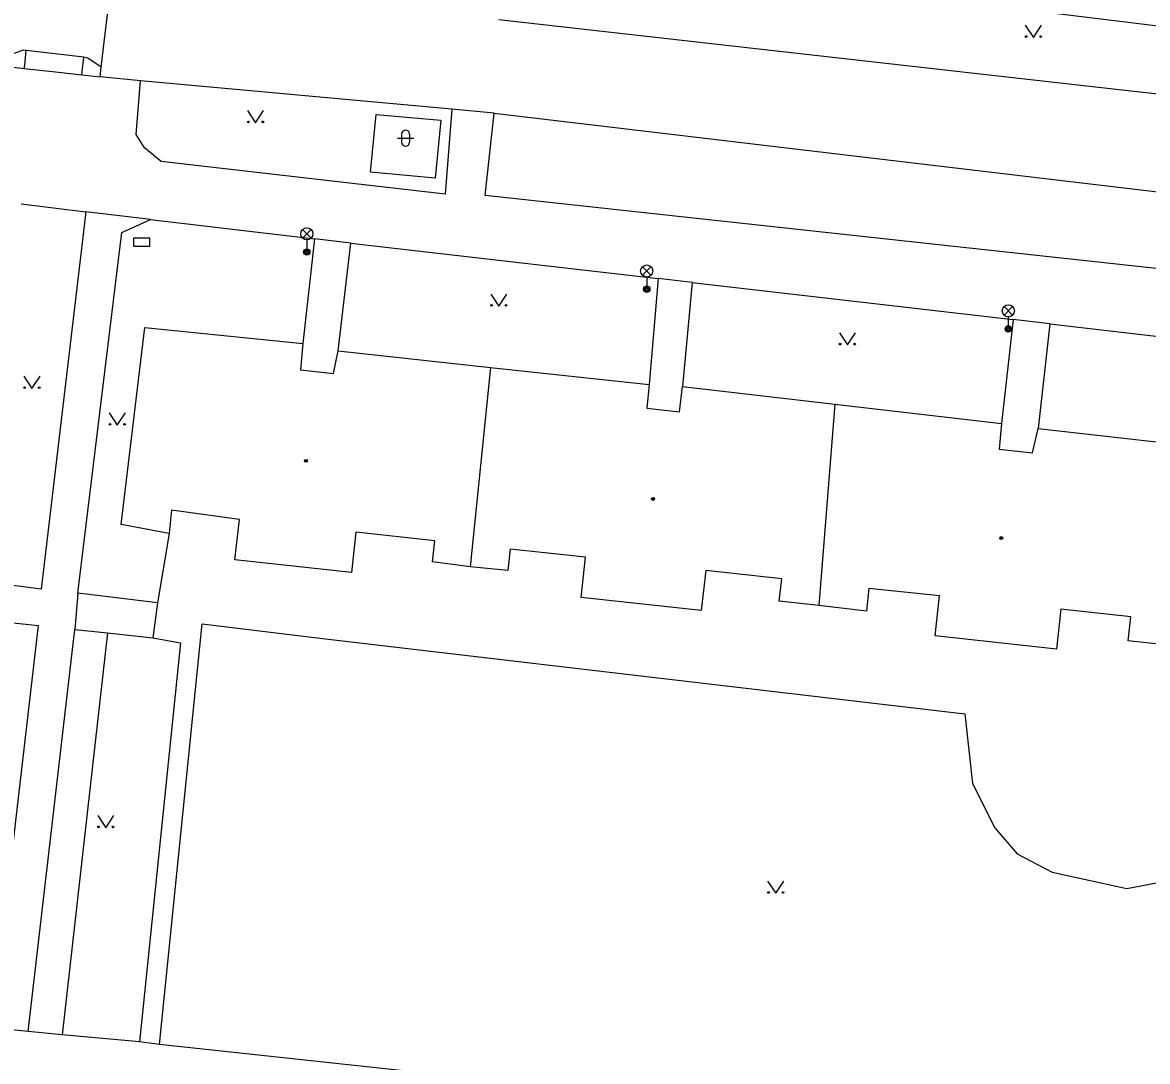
# Model space of a CAD drawing. Extents: x -595546 to -593986, y -1160845 to -1159202.
# Drawn here: x -594341.4 to -594271.8, y -1159788.5 to -1159724.2 of the extents above; entities that cross this region are included whole.
import ezdxf

# ---------------------------------------------------------------- set-up
doc = ezdxf.new("R2010")
doc.units = 0
for name, color, linetype in [('Level 24', 7, 'Continuous'), ('Level 33', 7, 'Continuous'), ('Level 36', 7, 'Continuous'), ('Level 39', 7, 'Continuous'), ('Specificka linie pasportu komunikaci', 7, 'Continuous'), ('TM - budovy zdene_ betonove - VP', 7, 'Continuous'), ('TM - chodniky - VP', 7, 'Continuous'), ('TM - komunikace - VP', 7, 'Continuous'), ('TM - rozhrani ploch obecne - VP', 7, 'Continuous')]:
    doc.layers.add(name, color=color, linetype=linetype)

msp = doc.modelspace()

# ---------------------------------------------------------------- linework, layer by layer
at = {"layer": 'Level 24'}
msp.add_lwpolyline([(-594334.557, -1159738.038), (-594333.557, -1159738.038), (-594333.557, -1159737.538), (-594334.557, -1159737.538)], close=True, dxfattribs=at)
at = {"layer": 'Level 33'}
for p, q in [((-594324.105, -1159737.53), (-594323.575, -1159737)), ((-594324.105, -1159737), (-594323.575, -1159737.53)), ((-594323.84, -1159737.64), (-594323.84, -1159738.39)), ((-594303.075, -1159739.83), (-594302.545, -1159739.3)), ((-594303.075, -1159739.3), (-594302.545, -1159739.83)), ((-594302.81, -1159739.94), (-594302.81, -1159740.69)), ((-594280.705, -1159742.29), (-594280.175, -1159741.76)), ((-594280.705, -1159741.76), (-594280.175, -1159742.29)), ((-594280.44, -1159742.4), (-594280.44, -1159743.15))]:
    msp.add_line(p, q, dxfattribs=at)
for centre, radius in [((-594323.84, -1159737.265), 0.375), ((-594323.84, -1159738.39), 0.2), ((-594323.84, -1159738.39), 0.145), ((-594323.84, -1159738.39), 0.0876), ((-594302.81, -1159739.565), 0.375), ((-594302.81, -1159740.69), 0.2), ((-594302.81, -1159740.69), 0.145), ((-594302.81, -1159740.69), 0.0876), ((-594280.44, -1159742.025), 0.375), ((-594280.44, -1159743.15), 0.2), ((-594280.44, -1159743.15), 0.145), ((-594280.44, -1159743.15), 0.0876)]:
    msp.add_circle(centre, radius, dxfattribs=at)
at = {"layer": 'Level 36'}
for p, q in [((-594318.226, -1159731.346), (-594317.226, -1159731.346)), ((-594317.976, -1159731.096), (-594317.976, -1159731.596)), ((-594317.476, -1159731.096), (-594317.476, -1159731.596))]:
    msp.add_line(p, q, dxfattribs=at)
for points in [[(-594279.39, -1159724.36), (-594278.89, -1159725.11), (-594278.39, -1159724.36)], [(-594327.51, -1159729.64), (-594327.01, -1159730.39), (-594326.51, -1159729.64)], [(-594312.46, -1159740.99), (-594311.96, -1159741.74), (-594311.46, -1159740.99)], [(-594290.89, -1159743.39), (-594290.39, -1159744.14), (-594289.89, -1159743.39)], [(-594341.34, -1159746.08), (-594340.84, -1159746.83), (-594340.34, -1159746.08)], [(-594336.06, -1159748.35), (-594335.56, -1159749.1), (-594335.06, -1159748.35)], [(-594336.77, -1159773.26), (-594336.27, -1159774.01), (-594335.77, -1159773.26)], [(-594295.33, -1159777.32), (-594294.83, -1159778.07), (-594294.33, -1159777.32)]]:
    msp.add_lwpolyline(points, dxfattribs=at)
for centre in [(-594279.34, -1159725.06), (-594278.441, -1159725.06), (-594327.46, -1159730.34), (-594326.561, -1159730.34), (-594312.41, -1159741.69), (-594311.511, -1159741.69), (-594290.84, -1159744.09), (-594289.941, -1159744.09), (-594341.29, -1159746.78), (-594340.391, -1159746.78), (-594336.01, -1159749.05), (-594335.111, -1159749.05), (-594336.72, -1159773.96), (-594335.821, -1159773.96), (-594295.28, -1159778.02), (-594294.381, -1159778.02)]:
    msp.add_circle(centre, 0.05, dxfattribs=at)
for centre, start, end in [((-594317.726, -1159731.096), 0, 180), ((-594317.726, -1159731.596), 180, 0)]:
    msp.add_arc(centre, 0.25, start, end, dxfattribs=at)
at = {"layer": 'Level 39'}
for centre, radius in [((-594323.89, -1159751.31), 0.09), ((-594323.89, -1159751.31), 0.0398), ((-594302.42, -1159753.67), 0.09), ((-594302.42, -1159753.67), 0.0398), ((-594280.88, -1159756.09), 0.09), ((-594280.88, -1159756.09), 0.0398)]:
    msp.add_circle(centre, radius, dxfattribs=at)
at = {"layer": 'Specificka linie pasportu komunikaci'}
for points in [[(-594336.55, -1159726.96), (-594336.19, -1159723.87), (-594336.01, -1159722.28)], [(-594341.19, -1159725.93), (-594341.39, -1159725.91), (-594341.55, -1159725.97), (-594342.46, -1159726.3)], [(-594341.29, -1159726.83), (-594341.19, -1159725.93)], [(-594337.63, -1159726.34), (-594341.19, -1159725.93)], [(-594337.73, -1159727.22), (-594337.63, -1159726.34)], [(-594336.55, -1159726.96), (-594337.38, -1159726.4), (-594337.63, -1159726.34)], [(-594342.52, -1159726.9), (-594341.32, -1159727.03)], [(-594341.32, -1159727.03), (-594341.29, -1159726.83)], [(-594341.32, -1159727.03), (-594339.39, -1159727.25), (-594337.75, -1159727.43)], [(-594337.75, -1159727.43), (-594337.73, -1159727.22)], [(-594337.75, -1159727.43), (-594336.62, -1159727.56)], [(-594336.62, -1159727.56), (-594336.59, -1159727.34)], [(-594336.59, -1159727.34), (-594336.55, -1159726.96)], [(-594334.13, -1159727.79), (-594336.62, -1159727.56)], [(-594314.86, -1159729.55), (-594334.13, -1159727.79)], [(-594312.24, -1159729.8), (-594265.1, -1159735.38)], [(-594333.51, -1159736.38), (-594337.5, -1159735.9)], [(-594321.11, -1159737.84), (-594323.37, -1159737.58)], [(-594299.99, -1159740.28), (-594302.1, -1159740.03)], [(-594277.88, -1159742.83), (-594280.15, -1159742.57)], [(-594341.07, -1159786.62), (-594343.36, -1159786.4)], [(-594332.96, -1159787.42), (-594334.18, -1159787.26)]]:
    msp.add_lwpolyline(points, dxfattribs=at)
at = {"layer": 'TM - budovy zdene_ betonove - VP'}
for points in [[(-594335.33, -1159755.25), (-594333.86, -1159743.07)], [(-594333.86, -1159743.07), (-594324.09, -1159744.05)], [(-594324.09, -1159744.05), (-594324.23, -1159745.67)], [(-594322.18, -1159745.9), (-594321.9, -1159744.51)], [(-594321.9, -1159744.51), (-594312.48, -1159745.53)], [(-594312.48, -1159745.53), (-594313.74, -1159757.87)], [(-594312.48, -1159745.53), (-594302.66, -1159746.59)], [(-594324.23, -1159745.67), (-594322.18, -1159745.9)], [(-594302.66, -1159746.59), (-594302.8, -1159748.05)], [(-594300.79, -1159748.28), (-594300.6, -1159746.71)], [(-594300.6, -1159746.71), (-594291.17, -1159747.81)], [(-594302.8, -1159748.05), (-594300.79, -1159748.28)], [(-594291.17, -1159747.81), (-594292.16, -1159760.27)], [(-594291.17, -1159747.81), (-594280.87, -1159749.01)], [(-594280.87, -1159749.01), (-594281.01, -1159750.58)], [(-594278.95, -1159750.81), (-594278.6, -1159749.32)], [(-594278.6, -1159749.32), (-594269.45, -1159750.34)], [(-594281.01, -1159750.58), (-594278.95, -1159750.81)], [(-594332.2, -1159754.36), (-594332.36, -1159755.8)], [(-594328.01, -1159754.94), (-594332.2, -1159754.36)], [(-594332.36, -1159755.8), (-594335.33, -1159755.25)], [(-594328.28, -1159757.43), (-594328.01, -1159754.94)], [(-594320.8, -1159755.73), (-594321.07, -1159758.22)], [(-594315.92, -1159756.26), (-594320.8, -1159755.73)], [(-594316.06, -1159757.56), (-594315.92, -1159756.26)], [(-594311.26, -1159756.77), (-594311.4, -1159758.09)], [(-594306.59, -1159757.28), (-594311.26, -1159756.77)], [(-594306.86, -1159759.76), (-594306.59, -1159757.28)], [(-594321.07, -1159758.22), (-594328.28, -1159757.43)], [(-594313.74, -1159757.87), (-594316.06, -1159757.56)], [(-594311.4, -1159758.09), (-594313.74, -1159757.87)], [(-594299.16, -1159758.09), (-594299.44, -1159760.57)], [(-594294.46, -1159758.61), (-594299.16, -1159758.09)], [(-594294.61, -1159759.99), (-594294.46, -1159758.61)], [(-594289.06, -1159759.2), (-594289.22, -1159760.61)], [(-594284.7, -1159759.67), (-594289.06, -1159759.2)], [(-594299.44, -1159760.57), (-594306.86, -1159759.76)], [(-594292.16, -1159760.27), (-594294.61, -1159759.99)], [(-594284.97, -1159762.14), (-594284.7, -1159759.67)], [(-594289.22, -1159760.61), (-594292.16, -1159760.27)], [(-594277.2, -1159760.49), (-594277.47, -1159762.96)], [(-594272.87, -1159760.96), (-594277.2, -1159760.49)], [(-594273.03, -1159762.44), (-594272.87, -1159760.96)], [(-594277.47, -1159762.96), (-594284.97, -1159762.14)], [(-594270.76, -1159762.7), (-594273.03, -1159762.44)]]:
    msp.add_lwpolyline(points, dxfattribs=at)
at = {"layer": 'TM - chodniky - VP'}
for points in [[(-594242.19, -1159727.96), (-594310.78, -1159719.54)], [(-594334.4, -1159731.11), (-594334.13, -1159727.79)], [(-594314.86, -1159729.55), (-594315.27, -1159734.81)], [(-594333.87, -1159731.95), (-594334.4, -1159731.11)], [(-594332.84, -1159732.79), (-594333.87, -1159731.95)], [(-594315.27, -1159734.81), (-594332.84, -1159732.79)], [(-594341.51, -1159735.4), (-594337.5, -1159735.9)], [(-594337.5, -1159735.9), (-594340.27, -1159759.25)], [(-594335.29, -1159737.19), (-594333.51, -1159736.38)], [(-594333.51, -1159736.38), (-594323.37, -1159737.58)], [(-594338, -1159759.5), (-594335.29, -1159737.19)], [(-594323.37, -1159737.58), (-594324.09, -1159744.05)], [(-594321.9, -1159744.51), (-594321.11, -1159737.84)], [(-594321.11, -1159737.84), (-594302.1, -1159740.03)], [(-594302.1, -1159740.03), (-594302.66, -1159746.59)], [(-594299.99, -1159740.28), (-594300.6, -1159746.71)], [(-594299.99, -1159740.28), (-594280.15, -1159742.57)], [(-594280.15, -1159742.57), (-594280.87, -1159749.01)], [(-594277.88, -1159742.83), (-594278.6, -1159749.32)], [(-594277.88, -1159742.83), (-594258.71, -1159745.06)], [(-594332.36, -1159755.8), (-594333.07, -1159760.1)], [(-594340.27, -1159759.25), (-594344.09, -1159758.76)], [(-594333.07, -1159760.1), (-594338, -1159759.5)], [(-594344.34, -1159761.08), (-594340.46, -1159761.49)], [(-594340.46, -1159761.49), (-594343.36, -1159786.4)], [(-594332.96, -1159787.42), (-594330.31, -1159761.4)], [(-594330.31, -1159761.4), (-594323.03, -1159762.29)], [(-594341.07, -1159786.62), (-594338.18, -1159761.74)], [(-594338.18, -1159761.74), (-594336.17, -1159761.96)], [(-594336.17, -1159761.96), (-594333.36, -1159762.26)], [(-594333.36, -1159762.26), (-594331.66, -1159762.57)], [(-594331.66, -1159762.57), (-594334.18, -1159787.26)], [(-594323.03, -1159762.29), (-594283.14, -1159766.97)], [(-594283.14, -1159766.97), (-594282.66, -1159771.27)], [(-594282.66, -1159771.27), (-594281.28, -1159774.01)], [(-594281.28, -1159774.01), (-594279.89, -1159775.62)], [(-594279.89, -1159775.62), (-594277.72, -1159776.76)], [(-594277.72, -1159776.76), (-594273.11, -1159777.77)], [(-594273.11, -1159777.77), (-594270.31, -1159777.24)], [(-594338.98, -1159786.82), (-594341.07, -1159786.62)], [(-594334.18, -1159787.26), (-594338.98, -1159786.82)], [(-594259.7, -1159795.33), (-594332.96, -1159787.42)]]:
    msp.add_lwpolyline(points, dxfattribs=at)
at = {"layer": 'TM - komunikace - VP'}
for points in [[(-594242.69, -1159731.85), (-594311.95, -1159724.02)], [(-594312.24, -1159729.8), (-594314.86, -1159729.55)], [(-594312.8, -1159734.9), (-594312.24, -1159729.8)], [(-594265.61, -1159740.03), (-594312.8, -1159734.9)]]:
    msp.add_lwpolyline(points, dxfattribs=at)
at = {"layer": 'TM - rozhrani ploch obecne - VP'}
for points in [[(-594319.89, -1159733.45), (-594319.55, -1159729.89)], [(-594319.55, -1159729.89), (-594315.55, -1159730.23)], [(-594315.55, -1159730.23), (-594315.9, -1159733.83)], [(-594315.9, -1159733.83), (-594319.89, -1159733.45)], [(-594338, -1159759.5), (-594338.18, -1159761.74)], [(-594333.07, -1159760.1), (-594333.36, -1159762.26)], [(-594336.17, -1159761.96), (-594338.98, -1159786.82)]]:
    msp.add_lwpolyline(points, dxfattribs=at)

doc.saveas('drawing.dxf')
